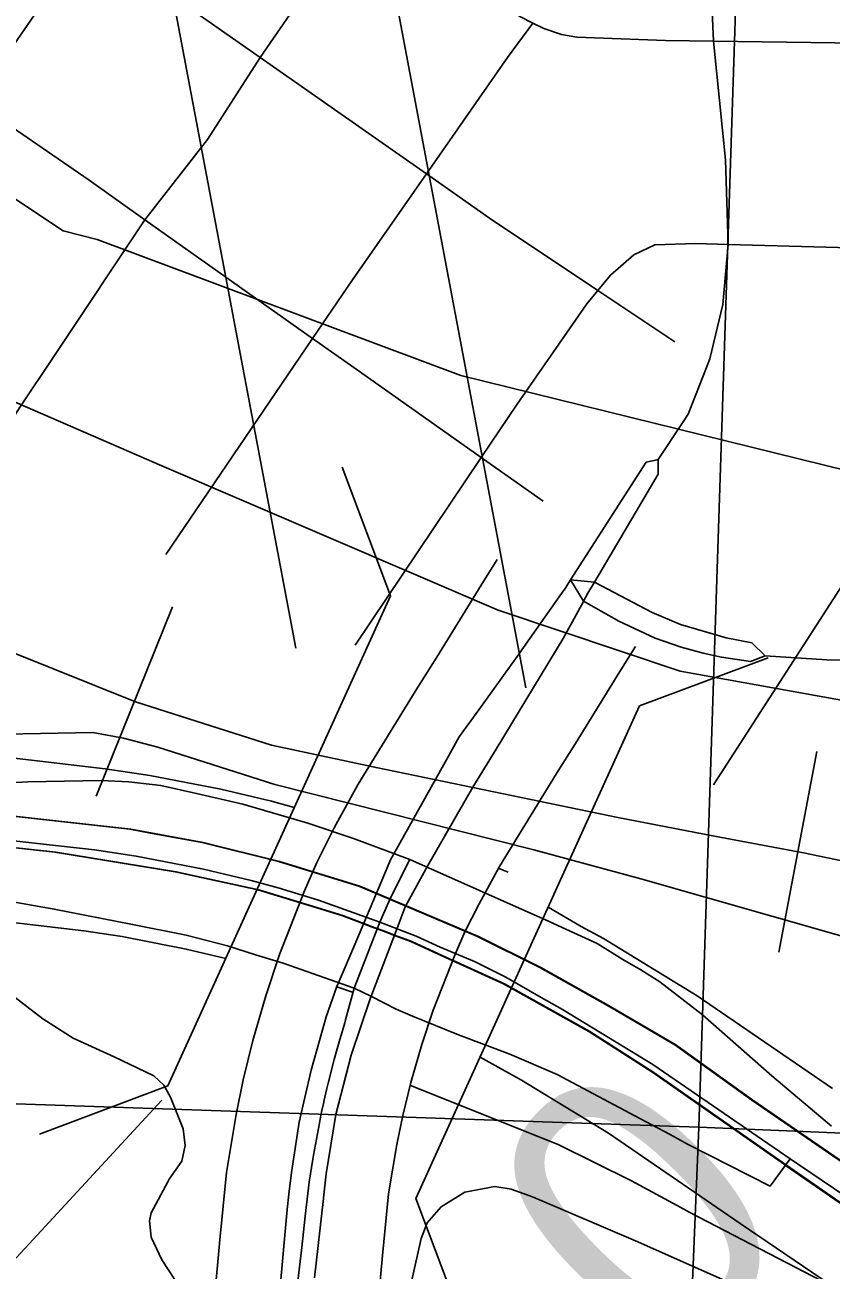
# Model space of a CAD drawing. Extents: x -157.2 to -99.3, y 12.2 to 46.2.
# Drawn here: x -148.85 to -148.554, y 36.3162 to 36.7734 of the extents above; entities that cross this region are included whole.
import ezdxf

# ---------------------------------------------------------------- set-up
doc = ezdxf.new("R2010")
doc.units = 0
for name, color, linetype in [('tdCoCityStreetMajor', 7, 'Continuous'), ('tdCoCityStreetMinor', 7, 'Continuous'), ('tdCoDivCarto', 7, 'Continuous'), ('tdCoInt', 7, 'Continuous'), ('tdCoIntCL', 7, 'Continuous'), ('tdCoIntRamp', 7, 'Continuous'), ('tdCoIntRte', 7, 'Continuous'), ('tdCoPriCL', 7, 'Continuous'), ('tdCoPriDiv', 7, 'Continuous'), ('tdCoRRCL', 7, 'Continuous'), ('tdCoSectLine', 7, 'Continuous'), ('tdCoStrucDivPri', 7, 'Continuous'), ('tdCoStrucPriMaintName', 7, 'Continuous'), ('tdStHwyPriRefPost1', 7, 'Continuous'), ('tdStHwyPriRefPost5', 7, 'Continuous')]:
    doc.layers.add(name, color=color, linetype=linetype)

msp = doc.modelspace()

# ---------------------------------------------------------------- linework, layer by layer
at = {"layer": 'tdCoCityStreetMajor'}
for p, q in [((-148.59979, 36.6476), (-148.59943, 36.64852)), ((-148.59943, 36.64852), (-148.59854, 36.65079)), ((-148.61747, 36.61379), (-148.60861, 36.62729)), ((-148.61751, 36.61379), (-148.61784, 36.61371)), ((-148.61747, 36.61379), (-148.61751, 36.61379)), ((-148.64967, 36.56962), (-148.65206, 36.5659)), ((-148.6905, 36.51197), (-148.69508, 36.50378)), ((-148.69508, 36.50378), (-148.71463, 36.46885))]:
    msp.add_line(p, q, dxfattribs=at)
for points in [[(-148.79075, 36.85804), (-148.75883, 36.83546), (-148.72695, 36.81472), (-148.67696, 36.78219), (-148.66808, 36.77627), (-148.66351, 36.77405), (-148.65945, 36.77208), (-148.65304, 36.76986), (-148.64737, 36.76887), (-148.61481, 36.76764), (-148.59715, 36.76739)], [(-148.59715, 36.76739), (-148.59934, 36.81727), (-148.59876, 36.83869)], [(-148.59179, 36.69277), (-148.59277, 36.72378), (-148.59715, 36.76739)], [(-148.52584, 36.76639), (-148.52584, 36.76639), (-148.59715, 36.76739)], [(-148.59854, 36.65079), (-148.59377, 36.67068), (-148.59179, 36.69277)], [(-148.60861, 36.62729), (-148.6065, 36.6305), (-148.59979, 36.6476)], [(-148.61784, 36.61371), (-148.62191, 36.61281), (-148.64967, 36.56962)], [(-148.64327, 36.56472), (-148.64086, 36.5688), (-148.61747, 36.60837), (-148.61747, 36.61379)], [(-148.65206, 36.5659), (-148.65211, 36.56583), (-148.66923, 36.54152), (-148.68332, 36.52192), (-148.6905, 36.51197)], [(-148.67701, 36.50753), (-148.65239, 36.54815), (-148.64494, 36.5617)], [(-148.64494, 36.5617), (-148.64487, 36.56182), (-148.64327, 36.56472)], [(-148.70251, 36.46396), (-148.68553, 36.49347), (-148.67701, 36.50753)]]:
    msp.add_lwpolyline(points, dxfattribs=at)
at = {"layer": 'tdCoCityStreetMinor'}
msp.add_line((-148.68248, 36.61454), (-148.6597, 36.59847), dxfattribs=at)
for points in [[(-149.08076, 36.97968), (-149.04815, 36.95673), (-149.02908, 36.94332), (-149.01596, 36.93518), (-149.00047, 36.92557), (-148.9853, 36.91496), (-148.95121, 36.89113), (-148.89641, 36.85282), (-148.88687, 36.8463), (-148.827, 36.8054), (-148.8022, 36.78845), (-148.76364, 36.76143), (-148.7026, 36.71865), (-148.67939, 36.70239), (-148.63962, 36.67587), (-148.61133, 36.65701)], [(-148.92655, 36.65832), (-148.91319, 36.6769), (-148.88767, 36.71433), (-148.86854, 36.74529), (-148.827, 36.8054), (-148.79075, 36.85804), (-148.74868, 36.9182), (-148.705, 36.9787)], [(-148.87133, 36.62281), (-148.86523, 36.62266), (-148.86014, 36.62266), (-148.85712, 36.62472), (-148.85171, 36.63315), (-148.83915, 36.65193), (-148.80592, 36.70184), (-148.78299, 36.7313), (-148.76364, 36.76143), (-148.72695, 36.81472), (-148.686, 36.87379), (-148.64279, 36.93587), (-148.61995, 36.96845)], [(-148.92984, 36.78729), (-148.90828, 36.77257), (-148.86854, 36.74529), (-148.8264, 36.71635), (-148.80592, 36.70184), (-148.74436, 36.65825), (-148.72924, 36.64754), (-148.68248, 36.61454)], [(-148.7026, 36.71865), (-148.67276, 36.76142), (-148.66351, 36.77405)], [(-148.74436, 36.65825), (-148.72972, 36.67979), (-148.7026, 36.71865)], [(-148.72874, 36.54564), (-148.68248, 36.61454), (-148.6693, 36.63417), (-148.64366, 36.67091), (-148.63962, 36.67587), (-148.63503, 36.68152), (-148.62639, 36.68892), (-148.61875, 36.69262), (-148.60371, 36.69311), (-148.59179, 36.69277)], [(-148.59179, 36.69277), (-148.55143, 36.69163), (-148.52737, 36.69127)], [(-148.79828, 36.57893), (-148.74436, 36.65825), (-148.74436, 36.65825)], [(-149.22365, 36.64367), (-149.21574, 36.63868), (-149.19914, 36.62656), (-149.16239, 36.59981), (-149.12715, 36.57023), (-149.10521, 36.54698), (-149.08476, 36.53213), (-149.06979, 36.5262), (-149.04804, 36.52452), (-148.91917, 36.51411), (-148.8764, 36.51261), (-148.82503, 36.51363), (-148.81376, 36.51152), (-148.80114, 36.50823), (-148.75826, 36.49455), (-148.6631, 36.47049), (-148.62389, 36.45989), (-148.55213, 36.43942), (-148.52558, 36.43196)], [(-148.57823, 36.54173), (-148.58306, 36.54647), (-148.59258, 36.54839), (-148.60926, 36.5532), (-148.61974, 36.55759), (-148.64086, 36.5688), (-148.64967, 36.56962)], [(-148.64967, 36.56962), (-148.64487, 36.56182), (-148.63194, 36.55449), (-148.61857, 36.54818), (-148.60905, 36.54486), (-148.60103, 36.54272), (-148.59429, 36.54123), (-148.5836, 36.53962), (-148.57823, 36.54173)], [(-148.57823, 36.54173), (-148.55563, 36.54024), (-148.53036, 36.5399)], [(-148.79757, 36.34862), (-148.79705, 36.34959), (-148.79236, 36.35624), (-148.79113, 36.36192), (-148.79187, 36.36808), (-148.79655, 36.37967), (-148.79902, 36.38411), (-148.80272, 36.38756), (-148.81727, 36.39447), (-148.83231, 36.40137), (-148.84341, 36.40852), (-148.86116, 36.42209), (-148.87029, 36.42776), (-148.87769, 36.43121), (-148.89002, 36.43541), (-148.91024, 36.44034), (-148.94057, 36.44823), (-148.96269, 36.45347)], [(-148.79976, 36.31999), (-148.8037, 36.32838), (-148.8042, 36.3343), (-148.8037, 36.33726), (-148.79757, 36.34862)], [(-148.53083, 36.276), (-148.54061, 36.28823), (-148.54744, 36.29466), (-148.55407, 36.29968), (-148.55981, 36.30273), (-148.56746, 36.30544), (-148.57929, 36.3089), (-148.59384, 36.31284), (-148.62491, 36.32665), (-148.66363, 36.34317), (-148.67152, 36.34589), (-148.67744, 36.34687), (-148.68854, 36.3449), (-148.69717, 36.33948), (-148.70235, 36.33356), (-148.70457, 36.32788), (-148.7107, 36.30009)], [(-148.73115, 36.28089), (-148.73613, 36.28054), (-148.76819, 36.28399), (-148.77362, 36.28547), (-148.77954, 36.28917), (-148.79976, 36.31999)]]:
    msp.add_lwpolyline(points, dxfattribs=at)
at = {"layer": 'tdCoDivCarto'}
for points in [[(-148.5409, 36.34983), (-148.58273, 36.37864), (-148.61101, 36.39889), (-148.63573, 36.41336), (-148.66059, 36.4273), (-148.68348, 36.43874), (-148.72701, 36.45716), (-148.75647, 36.46623), (-148.78449, 36.4732), (-148.81105, 36.47807), (-148.88379, 36.48622), (-148.98624, 36.49806), (-149.0353, 36.50345), (-149.08081, 36.50635), (-149.1955, 36.50819), (-149.35306, 36.50503), (-149.46276, 36.50279), (-149.55706, 36.50135), (-149.70681, 36.49908)], [(-148.5409, 36.34983), (-148.58273, 36.37864), (-148.61101, 36.39889), (-148.63573, 36.41336), (-148.66059, 36.4273), (-148.68348, 36.43874), (-148.72701, 36.45716), (-148.75647, 36.46623), (-148.78449, 36.4732), (-148.81105, 36.47807), (-148.88379, 36.48622), (-148.98624, 36.49806), (-149.0353, 36.50345), (-149.08081, 36.50635), (-149.1955, 36.50819), (-149.35306, 36.50503), (-149.46276, 36.50279), (-149.55706, 36.50135), (-149.70681, 36.49908)], [(-148.95774, 36.48321), (-148.89236, 36.47554), (-148.8386, 36.46962), (-148.79446, 36.46247), (-148.76412, 36.45581), (-148.74407, 36.44972), (-148.7333, 36.44644), (-148.7256, 36.44352), (-148.72269, 36.44243), (-148.71759, 36.44049), (-148.7143, 36.43925), (-148.7079, 36.43682), (-148.69818, 36.43239), (-148.67387, 36.42129), (-148.64255, 36.40378), (-148.61912, 36.38874), (-148.57078, 36.35495), (-148.54316, 36.33596), (-148.51752, 36.32092), (-148.50908, 36.31691)], [(-148.95774, 36.48321), (-148.89236, 36.47554), (-148.8386, 36.46962), (-148.79446, 36.46247), (-148.76412, 36.45581), (-148.74407, 36.44972), (-148.7333, 36.44644), (-148.7256, 36.44352), (-148.72269, 36.44243), (-148.71759, 36.44049), (-148.7143, 36.43925), (-148.7079, 36.43682), (-148.69818, 36.43239), (-148.67387, 36.42129), (-148.64255, 36.40378), (-148.61912, 36.38874), (-148.57078, 36.35495), (-148.54316, 36.33596), (-148.51752, 36.32092), (-148.50908, 36.31691)], [(-148.71463, 36.46885), (-148.71564, 36.46705), (-148.72888, 36.43575), (-148.73465, 36.4223)], [(-148.71463, 36.46885), (-148.71564, 36.46705), (-148.72888, 36.43575), (-148.73465, 36.4223)], [(-148.71336, 36.44172), (-148.71038, 36.44956), (-148.70347, 36.46229), (-148.70266, 36.4637)], [(-148.71336, 36.44172), (-148.71038, 36.44956), (-148.70347, 36.46229), (-148.70266, 36.4637)], [(-148.70266, 36.4637), (-148.70251, 36.46396)], [(-148.70266, 36.4637), (-148.70251, 36.46396)], [(-148.7226, 36.41743), (-148.71336, 36.44172)], [(-148.7226, 36.41743), (-148.71336, 36.44172)], [(-148.73551, 36.42029), (-148.73938, 36.40924), (-148.7449, 36.38963), (-148.74724, 36.37956)], [(-148.73551, 36.42029), (-148.73938, 36.40924), (-148.7449, 36.38963), (-148.74724, 36.37956)], [(-148.73465, 36.4223), (-148.73551, 36.42029)], [(-148.73465, 36.4223), (-148.73551, 36.42029)], [(-148.73579, 36.37334), (-148.73026, 36.39516), (-148.72308, 36.41615)], [(-148.73496, 36.37661), (-148.73026, 36.39516), (-148.72308, 36.41615)], [(-148.72308, 36.41615), (-148.7226, 36.41743)], [(-148.72308, 36.41615), (-148.7226, 36.41743)], [(-148.74724, 36.37956), (-148.74932, 36.37058), (-148.75208, 36.35208), (-148.75306, 36.3441)], [(-148.74724, 36.37956), (-148.74932, 36.37058), (-148.75208, 36.35208), (-148.75306, 36.3441)], [(-148.74036, 36.34276), (-148.73938, 36.35152), (-148.73579, 36.37334)], [(-148.74036, 36.34276), (-148.73938, 36.35152), (-148.73579, 36.37334)], [(-148.73579, 36.37334), (-148.73496, 36.37661)], [(-148.75306, 36.3441), (-148.75374, 36.33854), (-148.7565, 36.30734), (-148.75655, 36.30651)], [(-148.75306, 36.3441), (-148.75374, 36.33854), (-148.7565, 36.30734), (-148.75655, 36.30651)], [(-148.74367, 36.31336), (-148.74038, 36.34257)], [(-148.74367, 36.31336), (-148.74038, 36.34257)], [(-148.74038, 36.34257), (-148.74036, 36.34276)], [(-148.74038, 36.34257), (-148.74036, 36.34276)]]:
    msp.add_lwpolyline(points, dxfattribs=at)
at = {"layer": 'tdCoInt'}
for points in [[(-148.75111, 36.48603), (-148.7595, 36.48835), (-148.77812, 36.49277), (-148.80417, 36.4978), (-148.82052, 36.50022), (-148.91338, 36.5111), (-148.96325, 36.51685), (-148.99079, 36.52015), (-148.99097, 36.52017), (-149.0336, 36.52504), (-149.06433, 36.52783), (-149.09855, 36.52926), (-149.11898, 36.52912), (-149.18999, 36.52787), (-149.23741, 36.52708), (-149.27433, 36.52637), (-149.30202, 36.52581), (-149.37876, 36.52479), (-149.49664, 36.52256), (-149.77745, 36.51781)], [(-148.77624, 36.43066), (-148.79075, 36.4341), (-148.81424, 36.43864), (-148.8284, 36.44073), (-148.92031, 36.4515), (-148.97026, 36.45726), (-148.99795, 36.46058), (-148.99778, 36.46056), (-149.03971, 36.46535), (-149.0683, 36.46794), (-149.0996, 36.46925), (-149.11825, 36.46913), (-149.18896, 36.46787), (-149.21969, 36.46736), (-149.23634, 36.46708), (-149.27315, 36.46638), (-149.30101, 36.46582), (-149.31815, 36.46559), (-149.3778, 36.4648), (-149.49557, 36.46257), (-149.77649, 36.45782)], [(-148.65789, 36.44943), (-148.64575, 36.44242), (-148.63756, 36.43791), (-148.60313, 36.41693), (-148.55349, 36.38286)], [(-148.68288, 36.39437), (-148.66765, 36.38598), (-148.63574, 36.36654), (-148.58735, 36.33333), (-148.55767, 36.31312), (-148.54254, 36.30389)]]:
    msp.add_lwpolyline(points, dxfattribs=at)
at = {"layer": 'tdCoIntCL'}
for points in [[(-148.55382, 36.36902), (-148.57575, 36.38758), (-148.60128, 36.40999), (-148.61686, 36.42204), (-148.62391, 36.42652), (-148.63044, 36.43024), (-148.63987, 36.43607), (-148.65139, 36.44143), (-148.65748, 36.44417), (-148.70862, 36.46692), (-148.72938, 36.4747), (-148.74617, 36.48029), (-148.77001, 36.48728), (-148.78702, 36.49123), (-148.8001, 36.49409), (-148.81179, 36.49553), (-148.82204, 36.49592), (-148.84892, 36.49542), (-148.89652, 36.49296), (-148.91541, 36.49194)], [(-148.56901, 36.35714), (-148.61943, 36.39174), (-148.6526, 36.41195), (-148.66049, 36.41629), (-148.67344, 36.42377), (-148.68498, 36.42951), (-148.69753, 36.43482), (-148.70631, 36.43877), (-148.71964, 36.44396), (-148.74215, 36.45202), (-148.75707, 36.45655), (-148.76697, 36.45929), (-148.78443, 36.46344), (-148.80921, 36.46822), (-148.82446, 36.47047), (-148.9168, 36.48083)], [(-148.99621, 36.4723), (-148.97657, 36.46987), (-148.92925, 36.4635), (-148.90256, 36.45903), (-148.87052, 36.45426), (-148.83921, 36.44878), (-148.81049, 36.44315), (-148.79079, 36.43914), (-148.77563, 36.43529), (-148.76539, 36.43197), (-148.75516, 36.42892), (-148.72915, 36.41978), (-148.7228, 36.41662), (-148.71367, 36.41205), (-148.70772, 36.40942), (-148.69085, 36.40265), (-148.67194, 36.39552), (-148.65459, 36.38803), (-148.62418, 36.37194), (-148.61977, 36.36954), (-148.61338, 36.36618), (-148.60678, 36.3625), (-148.57636, 36.34705), (-148.56901, 36.35714)], [(-148.50824, 36.31947), (-148.51694, 36.32398), (-148.52743, 36.32981), (-148.5414, 36.33834), (-148.56901, 36.35714)]]:
    msp.add_lwpolyline(points, dxfattribs=at)
at = {"layer": 'tdCoIntRamp'}
for points in [[(-148.67253, 36.46231), (-148.6762, 36.46374)], [(-148.70862, 36.38407), (-148.65394, 36.36222), (-148.6273, 36.34901), (-148.61058, 36.33997), (-148.60585, 36.33742), (-148.55419, 36.31057)]]:
    msp.add_lwpolyline(points, dxfattribs=at)
at = {"layer": 'tdCoIntRte'}
for points in [[(-148.54128, 36.34983), (-148.58311, 36.37864), (-148.61139, 36.39889), (-148.61579, 36.40147), (-148.62788, 36.40854), (-148.63611, 36.41336), (-148.66097, 36.4273), (-148.68386, 36.43874), (-148.72739, 36.45716), (-148.75685, 36.46623), (-148.78487, 36.4732), (-148.80386, 36.47668), (-148.81143, 36.47807), (-148.88417, 36.48622), (-148.98662, 36.49806), (-149.03568, 36.50345), (-149.08119, 36.50635), (-149.19588, 36.50819), (-149.35344, 36.50503), (-149.46313, 36.50279), (-149.55744, 36.50135), (-149.73131, 36.49872)], [(-148.54128, 36.34983), (-148.58311, 36.37864), (-148.61139, 36.39889), (-148.61579, 36.40147), (-148.62788, 36.40854), (-148.63611, 36.41336), (-148.66097, 36.4273), (-148.68386, 36.43874), (-148.72739, 36.45716), (-148.75685, 36.46623), (-148.78487, 36.4732), (-148.80386, 36.47668), (-148.81143, 36.47807), (-148.88417, 36.48622), (-148.98662, 36.49806), (-149.03568, 36.50345), (-149.08119, 36.50635), (-149.19588, 36.50819), (-149.35344, 36.50503), (-149.46313, 36.50279), (-149.55744, 36.50135), (-149.73131, 36.49872)], [(-148.89274, 36.47554), (-148.83898, 36.46962), (-148.79484, 36.46247), (-148.7645, 36.45581), (-148.74445, 36.44972), (-148.73368, 36.44644), (-148.72597, 36.44352), (-148.72307, 36.44243), (-148.71797, 36.44049), (-148.71468, 36.43925), (-148.70828, 36.43682), (-148.69856, 36.43239), (-148.67425, 36.42129), (-148.64293, 36.40378), (-148.62465, 36.39204), (-148.6195, 36.38874), (-148.57116, 36.35495), (-148.57072, 36.35464), (-148.54354, 36.33596)], [(-148.89274, 36.47554), (-148.83898, 36.46962), (-148.79484, 36.46247), (-148.7645, 36.45581), (-148.74445, 36.44972), (-148.73368, 36.44644), (-148.72597, 36.44352), (-148.72307, 36.44243), (-148.71797, 36.44049), (-148.71468, 36.43925), (-148.70828, 36.43682), (-148.69856, 36.43239), (-148.67425, 36.42129), (-148.64293, 36.40378), (-148.62465, 36.39204), (-148.6195, 36.38874), (-148.57116, 36.35495), (-148.57072, 36.35464), (-148.54354, 36.33596)], [(-148.73589, 36.42029), (-148.72933, 36.4181)]]:
    msp.add_lwpolyline(points, dxfattribs=at)
at = {"layer": 'tdCoPriCL'}
msp.add_lwpolyline([(-148.74987, 36.31121), (-148.74838, 36.32451), (-148.74705, 36.33598), (-148.74568, 36.34857), (-148.74427, 36.3569), (-148.74401, 36.35846), (-148.74189, 36.37019), (-148.74136, 36.37307), (-148.74096, 36.37488), (-148.74028, 36.37786), (-148.74022, 36.37814), (-148.73914, 36.38296), (-148.73865, 36.38484), (-148.73642, 36.39358), (-148.73607, 36.39493), (-148.73462, 36.39998), (-148.73259, 36.40704), (-148.73231, 36.4081), (-148.72915, 36.41978), (-148.71964, 36.44396), (-148.7156, 36.45313), (-148.70862, 36.46692)], dxfattribs=at)
at = {"layer": 'tdCoPriDiv'}
for points in [[(-148.8069, 35.9865), (-148.7901, 36.19311), (-148.78892, 36.20933), (-148.78758, 36.22781), (-148.78044, 36.30592), (-148.77844, 36.32731), (-148.77599, 36.35207), (-148.77246, 36.37336), (-148.76983, 36.38613), (-148.76633, 36.4005), (-148.76158, 36.41697), (-148.75647, 36.43213), (-148.74735, 36.45548), (-148.74277, 36.46586), (-148.73646, 36.47855), (-148.72768, 36.49457), (-148.70574, 36.53026), (-148.6988, 36.54126), (-148.68248, 36.5677), (-148.67657, 36.57709)], [(-148.7469, 35.98405), (-148.73028, 36.1885), (-148.72778, 36.2229), (-148.7226, 36.27952), (-148.7207, 36.3004), (-148.71872, 36.32156), (-148.71647, 36.34419), (-148.71345, 36.3624), (-148.71128, 36.37298), (-148.70833, 36.38509), (-148.7043, 36.39907), (-148.70007, 36.41161), (-148.69193, 36.43245), (-148.68843, 36.44039), (-148.68327, 36.45075), (-148.67578, 36.46442), (-148.6548, 36.49855), (-148.6479, 36.5095), (-148.63155, 36.53598), (-148.62577, 36.54517)]]:
    msp.add_lwpolyline(points, dxfattribs=at)
at = {"layer": 'tdCoRRCL'}
for p, q in [((-148.79577, 36.55973), (-148.82386, 36.49019)), ((-148.55928, 36.50663), (-148.57322, 36.43294))]:
    msp.add_line(p, q, dxfattribs=at)
for points in [[(-149.84574, 36.74703), (-149.62424, 36.8367), (-149.52397, 36.85884), (-149.40441, 36.87147), (-149.24968, 36.86832), (-149.12736, 36.8393), (-149.03429, 36.80614), (-148.89622, 36.73772), (-148.83599, 36.69778), (-148.8235, 36.69458), (-148.68999, 36.64467), (-148.54798, 36.60964)], [(-149.25564, 36.81485), (-149.10343, 36.73977), (-149.07913, 36.72959), (-149.00623, 36.70108), (-148.7997, 36.6115), (-148.67619, 36.55856), (-148.60936, 36.53614), (-148.5182, 36.51974), (-148.34398, 36.48292), (-147.79006, 36.43548), (-147.70156, 36.43893)], [(-149.09793, 36.67844), (-149.04472, 36.65394), (-148.99031, 36.62345), (-148.98247, 36.61906), (-148.90277, 36.57005), (-148.8542, 36.54289), (-148.80939, 36.52479), (-148.7595, 36.5089), (-148.72108, 36.50073), (-148.63234, 36.4824), (-148.59679, 36.47556), (-148.57718, 36.47185), (-148.56412, 36.46938), (-148.53123, 36.46253)], [(-148.53123, 36.46253), (-148.56412, 36.46938), (-148.57718, 36.47185), (-148.59679, 36.47556), (-148.63234, 36.4824), (-148.72108, 36.50073), (-148.7595, 36.5089), (-148.80939, 36.52479), (-148.8542, 36.54289), (-148.90277, 36.57005), (-148.98247, 36.61906), (-148.99031, 36.62345), (-149.04472, 36.65394), (-149.09793, 36.67844)]]:
    msp.add_lwpolyline(points, dxfattribs=at)
at = {"layer": 'tdCoSectLine'}
for points in [[(-148.60256, 36.36875), (-148.5697, 37.3709)], [(-149.58737, 36.4023), (-148.60256, 36.36875)], [(-148.612, 36.13924), (-148.60256, 36.36875)], [(-148.60256, 36.36875), (-147.60286, 36.32713)]]:
    msp.add_lwpolyline(points, dxfattribs=at)
at = {"layer": 'tdCoStrucDivPri'}
for points in [[(-148.73352, 36.61101), (-148.7158, 36.56381), (-148.79747, 36.38389), (-148.84466, 36.36618)], [(-148.57714, 36.54105), (-148.62434, 36.52333), (-148.70641, 36.34255), (-148.68831, 36.2944)]]:
    msp.add_lwpolyline(points, dxfattribs=at)
at = {"layer": 'tdCoStrucPriMaintName'}
for p, q in [((-148.84269, 37.46663), (-148.66608, 36.53004)), ((-148.90479, 37.3626), (-148.75052, 36.54449)), ((-148.38993, 36.81592), (-148.59722, 36.49435)), ((-148.79971, 36.37856), (-149.06355, 36.0935))]:
    msp.add_line(p, q, dxfattribs=at)

# ---------------------------------------------------------------- texts
at = {"layer": 'tdStHwyPriRefPost1'}
msp.add_text('‒‒0', height=0.1, rotation=45, dxfattribs=at).set_placement((-148.72114, 36.17133))
at = {"layer": 'tdStHwyPriRefPost5'}
msp.add_text('‒‒0', height=0.1, rotation=45, dxfattribs=at).set_placement((-148.72114, 36.17133))

doc.saveas('drawing.dxf')
